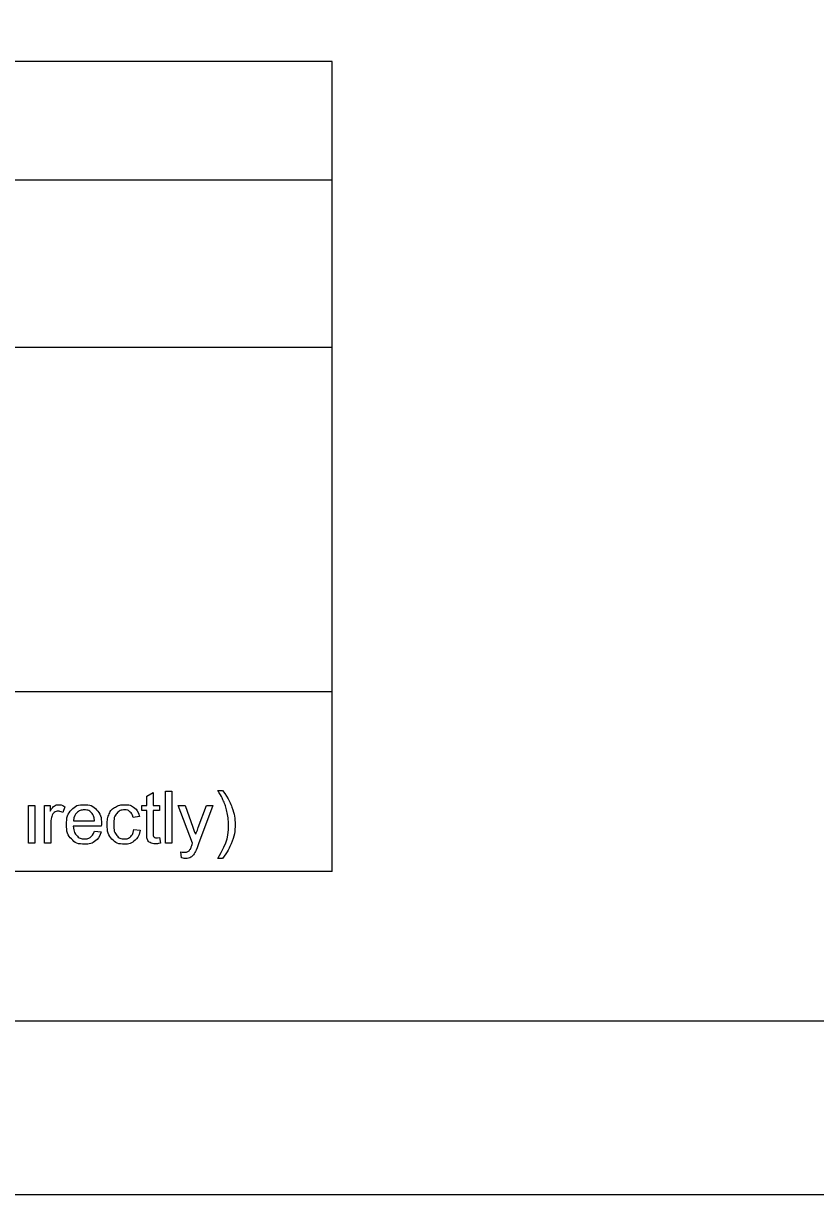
# Model space of a CAD drawing. Extents: x -1.2 to 34, y -8.5 to 22.
# Drawn here: x 18.2 to 20.486, y 0 to 3.38 of the extents above; entities that cross this region are included whole.
import ezdxf

# ---------------------------------------------------------------- set-up
doc = ezdxf.new("R2010")
doc.units = 0
for name, color, linetype in [('SH_Border', 7, 'Continuous'), ('SH_Cut_Line', 7, 'Continuous'), ('SH_Data', 7, 'Continuous'), ('SH_Text', 7, 'Continuous')]:
    doc.layers.add(name, color=color, linetype=linetype)

msp = doc.modelspace()

# ---------------------------------------------------------------- linework, layer by layer
at = {"layer": 'SH_Border'}
msp.add_lwpolyline([(1.5, 21.5), (33.5, 21.5), (33.5, 0.5), (1.5, 0.5)], close=True, dxfattribs=at)
at = {"layer": 'SH_Cut_Line'}
msp.add_lwpolyline([(0, 0), (34, 0), (34, 22), (0, 22)], close=True, dxfattribs=at)
at = {"layer": 'SH_Data'}
for p, q in [((19.0916, 3.2703), (14.8416, 3.2703)), ((19.0916, 0.9328), (19.0916, 3.2703)), ((14.8416, 2.9287), (19.0916, 2.9287)), ((14.8416, 2.4453), (19.0916, 2.4453)), ((19.0916, 1.4506), (14.8416, 1.4506)), ((19.0916, 0.9328), (14.8416, 0.9328))]:
    msp.add_line(p, q, dxfattribs=at)
at = {"layer": 'SH_Text'}
for points in [[(18.5561, 1.0457), (18.5561, 1.1084), (18.5425, 1.1084), (18.5425, 1.1227), (18.5561, 1.1227), (18.5561, 1.1497), (18.5746, 1.1607), (18.5746, 1.1227), (18.593, 1.1227), (18.593, 1.1084), (18.5746, 1.1084), (18.5746, 1.0447)], [(18.6106, 1.0139), (18.6106, 1.164), (18.629, 1.164), (18.629, 1.0139), (18.6106, 1.0139)], [(18.7614, 1.1666), (18.7746, 1.1666)], [(18.215, 1.0139), (18.215, 1.1227), (18.2334, 1.1227), (18.2334, 1.0139), (18.215, 1.0139)], [(18.2612, 1.0139), (18.2612, 1.1227), (18.2778, 1.1227), (18.2778, 1.1062)], [(18.3203, 1.1192), (18.3138, 1.1022)], [(18.6884, 1.0138), (18.6471, 1.1227), (18.667, 1.1227), (18.6896, 1.0599)], [(18.7051, 1.0593), (18.7284, 1.1227), (18.7468, 1.1227), (18.7055, 1.012)], [(18.5353, 1.0907), (18.5173, 1.0879)], [(18.2796, 1.0709), (18.2796, 1.0139), (18.2612, 1.0139)], [(18.4252, 1.0636), (18.3441, 1.0636)], [(18.3451, 1.0787), (18.4059, 1.0787)], [(18.4057, 1.049), (18.4247, 1.0466)], [(18.5189, 1.0537), (18.537, 1.0513)], [(18.593, 1.0303), (18.5956, 1.014)], [(18.6568, 0.9721), (18.6548, 0.9894)], [(18.7746, 0.9697), (18.7614, 0.9697)]]:
    msp.add_lwpolyline(points, dxfattribs=at)
for points in [[(18.7614, 0.9697), (18.792, 1.0189), (18.792, 1.0681), (18.792, 1.0874), (18.7876, 1.1063), (18.7841, 1.1217), (18.7779, 1.1358), (18.7739, 1.145), (18.7614, 1.1666)], [(18.7746, 1.1666), (18.7939, 1.1408), (18.8031, 1.1149), (18.811, 1.0926), (18.811, 1.0682), (18.811, 1.0406), (18.8004, 1.0148), (18.7898, 0.989), (18.7746, 0.9697)], [(18.2778, 1.1062), (18.2841, 1.1178), (18.2895, 1.1214), (18.2949, 1.1251), (18.3013, 1.1251), (18.3106, 1.1251), (18.3203, 1.1192)], [(18.4247, 1.0466), (18.4202, 1.0299), (18.408, 1.0207), (18.3958, 1.0115), (18.3769, 1.0115), (18.353, 1.0115), (18.339, 1.0262), (18.3251, 1.0409), (18.3251, 1.0674), (18.3251, 1.0948), (18.3392, 1.11), (18.3533, 1.1251), (18.3759, 1.1251), (18.3977, 1.1251), (18.4115, 1.1103), (18.4253, 1.0954), (18.4253, 1.0685), (18.4253, 1.0668), (18.4252, 1.0636)], [(18.537, 1.0513), (18.534, 1.0326), (18.5218, 1.022), (18.5096, 1.0115), (18.4917, 1.0115), (18.4694, 1.0115), (18.4558, 1.0261), (18.4423, 1.0407), (18.4423, 1.0679), (18.4423, 1.0855), (18.4481, 1.0987), (18.4539, 1.1119), (18.4659, 1.1185), (18.4778, 1.1251), (18.4919, 1.1251), (18.5096, 1.1251), (18.5209, 1.1162), (18.5321, 1.1072), (18.5353, 1.0907)], [(18.3138, 1.1022), (18.3071, 1.1061), (18.3003, 1.1061), (18.2943, 1.1061), (18.2895, 1.1025), (18.2848, 1.0988), (18.2827, 1.0924), (18.2796, 1.0826), (18.2796, 1.0709)], [(18.4059, 1.0787), (18.4046, 1.0924), (18.3989, 1.0993), (18.3901, 1.11), (18.376, 1.11), (18.3633, 1.11), (18.3547, 1.1015), (18.346, 1.093), (18.3451, 1.0787)], [(18.5173, 1.0879), (18.5148, 1.0989), (18.5083, 1.1045), (18.5018, 1.11), (18.4926, 1.11), (18.4787, 1.11), (18.47, 1.1), (18.4613, 1.09), (18.4613, 1.0684), (18.4613, 1.0465), (18.4697, 1.0365), (18.4781, 1.0266), (18.4916, 1.0266), (18.5024, 1.0266), (18.5097, 1.0332), (18.517, 1.0399), (18.5189, 1.0537)], [(18.3441, 1.0636), (18.3451, 1.0456), (18.3542, 1.0361), (18.3633, 1.0266), (18.377, 1.0266), (18.3871, 1.0266), (18.3943, 1.0319), (18.4015, 1.0373), (18.4057, 1.049)], [(18.6896, 1.0599), (18.694, 1.048), (18.6975, 1.0348), (18.7007, 1.0472), (18.7051, 1.0593)], [(18.5956, 1.014), (18.5878, 1.0124), (18.5817, 1.0124), (18.5717, 1.0124), (18.5662, 1.0156), (18.5606, 1.0188), (18.5584, 1.0239), (18.5561, 1.0291), (18.5561, 1.0457)], [(18.5746, 1.0447), (18.5746, 1.0367), (18.5755, 1.0345), (18.5765, 1.0322), (18.5787, 1.0309), (18.5809, 1.0296), (18.5849, 1.0296), (18.588, 1.0296), (18.593, 1.0303)], [(18.6548, 0.9894), (18.6608, 0.9878), (18.6653, 0.9878), (18.6714, 0.9878), (18.6751, 0.9898), (18.6788, 0.9919), (18.6812, 0.9956), (18.6829, 0.9983), (18.6868, 1.0093), (18.6873, 1.0108), (18.6884, 1.0138)], [(18.7055, 1.012), (18.6989, 0.9941), (18.6952, 0.9874), (18.6902, 0.9783), (18.6839, 0.9741), (18.6775, 0.9698), (18.6687, 0.9698), (18.6634, 0.9698), (18.6568, 0.9721)]]:
    msp.add_open_spline(points, degree=3, dxfattribs=at)

doc.saveas('drawing.dxf')
